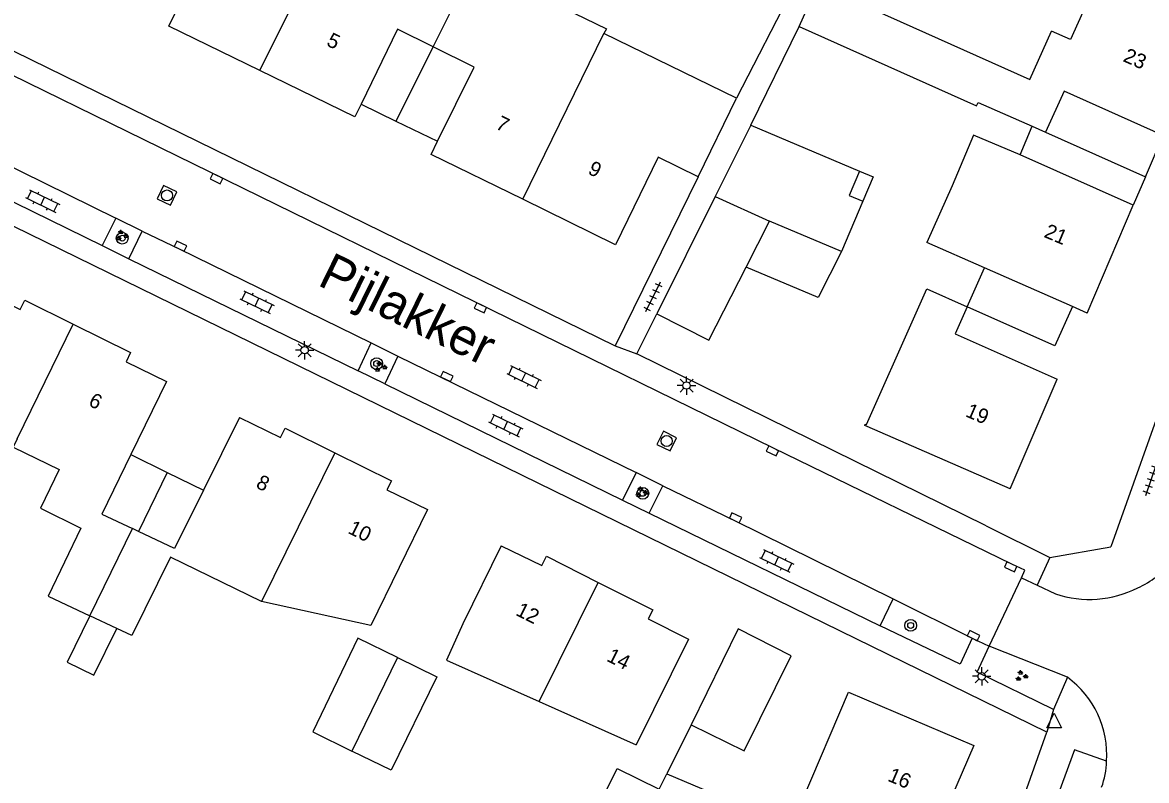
# Model space of a CAD drawing. Extents: x 136000 to 141014, y 402000 to 403500.
# Drawn here: x 138590.4 to 138666.6, y 402379.7 to 402431.1 of the extents above; entities that cross this region are included whole.
import ezdxf

# ---------------------------------------------------------------- set-up
doc = ezdxf.new("R2010")
doc.units = 0
for name, color, linetype in [('gg-afsc-erfafscheiding', 7, 'Continuous'), ('gg-afsc-muur', 7, 'Continuous'), ('gg-anno-huisnummerreeks BGT', 7, 'Continuous'), ('gg-anno-openbare ruimte label', 7, 'Continuous'), ('gg-bbg-bijgebouw', 7, 'Continuous'), ('gg-bbg-gedigitaliseerde bebouwing', 7, 'Continuous'), ('gg-bbg-gedigitaliseerde bijgebouw', 7, 'Continuous'), ('gg-bbg-hoofdgebouw', 7, 'Continuous'), ('gg-bbg-luifel en loopbrug', 7, 'Continuous'), ('gg-bbg-tussenscheiding', 7, 'Continuous'), ('gg-knt-verharding', 7, 'Continuous'), ('gg-knt-verharding nz', 7, 'Continuous'), ('gt-grn-weggrens', 7, 'Continuous'), ('gt-symb-boom', 7, 'Continuous'), ('gt-symb-groenvak', 7, 'Continuous'), ('gt-symb-klinker verharding', 7, 'Continuous'), ('gt-symb-kolk', 7, 'Continuous'), ('gt-symb-lichtmast', 7, 'Continuous'), ('gt-symb-rioolschacht', 7, 'Continuous'), ('gt-symb-tegel verharding', 7, 'Continuous'), ('gt-symb-waterafsluiter', 7, 'Continuous')]:
    doc.layers.add(name, color=color, linetype=linetype)

# ---------------------------------------------------------------- blocks, each defined once
blk = doc.blocks.new('gt0-TEG1')
at = {"layer": 'gt-symb-tegel verharding'}
for p, q in [((-1.125, 0), (1.125, 0)), ((-0.9, -0.25), (-0.9, 0.25)), ((-0.45, -0.25), (-0.45, 0.25)), ((0, -0.25), (0, 0.25)), ((0.45, -0.25), (0.45, 0.25)), ((0.9, -0.25), (0.9, 0.25))]:
    blk.add_line(p, q, dxfattribs=at)
blk = doc.blocks.new('gt0-LMAST')
at = {"layer": 'gt-symb-lichtmast'}
for p, q in [((-0.182, 0.173), (-0.447, 0.438)), ((-0.005, 0.246), (-0.005, 0.621)), ((0.172, 0.173), (0.437, 0.438)), ((-0.255, -0.004), (-0.63, -0.004)), ((-0.182, -0.181), (-0.447, -0.446)), ((-0.005, -0.254), (-0.005, -0.629)), ((0.437, -0.446), (0.172, -0.181)), ((0.245, -0.004), (0.62, -0.004))]:
    blk.add_line(p, q, dxfattribs=at)
blk.add_circle((-0.005, -0.004), 0.25, dxfattribs=at)
blk = doc.blocks.new('gt0-GRVAK')
at = {"layer": 'gt-symb-groenvak'}
for p, q in [((-0.11, 0.189), (-0.228, 0.24)), ((-0.182, 0.153), (0.088, 0.153)), ((-0.091, 0.211), (-0.156, 0.322)), ((-0.047, 0.214), (-0.047, 0.393)), ((-0.004, 0.211), (0.061, 0.322)), ((0.015, 0.189), (0.133, 0.24)), ((0.262, -0.052), (0.197, 0.059)), ((0.305, -0.049), (0.305, 0.13)), ((0.349, -0.052), (0.414, 0.059)), ((-0.245, -0.228), (-0.363, -0.177)), ((-0.318, -0.264), (-0.047, -0.264)), ((-0.226, -0.206), (-0.291, -0.095)), ((-0.183, -0.203), (-0.183, -0.024)), ((-0.139, -0.206), (-0.074, -0.095)), ((-0.12, -0.228), (-0.002, -0.177)), ((0.243, -0.074), (0.125, -0.023)), ((0.17, -0.11), (0.441, -0.11)), ((0.368, -0.074), (0.486, -0.023))]:
    blk.add_line(p, q, dxfattribs=at)
blk = doc.blocks.new('gt0-KOLK')
at = {"layer": 'gt-symb-kolk'}
blk.add_lwpolyline([(0, 0), (0.375, 0), (0.375, 0.4), (-0.375, 0.4), (-0.375, 0), (0, 0)], dxfattribs=at)
blk = doc.blocks.new('gt0-BOOM')
at = {"layer": 'gt-symb-boom'}
for radius in [0.4, 0.2]:
    blk.add_circle((0, 0), radius, dxfattribs=at)
blk = doc.blocks.new('gt0-WAFSL')
at = {"layer": 'gt-symb-waterafsluiter'}
for p, q in [((-0.5, -0.333), (0, 0.667)), ((0, 0.667), (0.5, -0.333)), ((0.5, -0.333), (-0.5, -0.333))]:
    blk.add_line(p, q, dxfattribs=at)
blk = doc.blocks.new('gt0-KL1')
at = {"layer": 'gt-symb-klinker verharding'}
for p, q in [((-1.15, 0.3), (1.15, 0.3)), ((-1, -0.3), (-1, 0.3)), ((-0.5, 0.3), (-0.5, 0.45)), ((0, -0.3), (0, 0.3)), ((0.5, 0.3), (0.5, 0.45)), ((1, -0.3), (1, 0.3)), ((-1.15, -0.3), (1.15, -0.3)), ((-0.5, -0.45), (-0.5, -0.3)), ((0.5, -0.45), (0.5, -0.3))]:
    blk.add_line(p, q, dxfattribs=at)
blk = doc.blocks.new('gt0-RS')
at = {"layer": 'gt-symb-rioolschacht'}
blk.add_lwpolyline([(-0.5, -0.5), (0.5, -0.5), (0.5, 0.5), (-0.5, 0.5)], close=True, dxfattribs=at)
blk.add_circle((0, 0), 0.375, dxfattribs=at)

msp = doc.modelspace()

# ---------------------------------------------------------------- linework, layer by layer
at = {"layer": 'gg-afsc-erfafscheiding'}
for p, q in [((138632.028, 402408.605), (138633.38, 402411.32)), ((138655.699, 402396.947), (138632.028, 402408.605))]:
    msp.add_line(p, q, dxfattribs=at)
msp.add_lwpolyline([(138627.016, 402441.199), (138642.631, 402433.489), (138638.777, 402425.943)], dxfattribs=at)
at = {"layer": 'gg-afsc-muur'}
for p, q in [((138639.753, 402424.12), (138643.03, 402430.813)), ((138635.694, 402383.438), (138634.055, 402380.112))]:
    msp.add_line(p, q, dxfattribs=at)
at = {"layer": 'gg-bbg-bijgebouw'}
for p, q in [((138639.753, 402424.12), (138637.339, 402419.272)), ((138637.339, 402419.272), (138633.38, 402411.32)), ((138639.426, 402414.486), (138641.01, 402417.607)), ((138636.912, 402409.534), (138639.426, 402414.486)), ((138633.38, 402411.32), (138636.912, 402409.534)), ((138638.88, 402389.96), (138635.694, 402383.438)), ((138642.48, 402388.12), (138638.88, 402389.96))]:
    msp.add_line(p, q, dxfattribs=at)
for points in [[(138635.694, 402383.438), (138639.297, 402381.678), (138642.48, 402388.12)], [(138632.539, 402377.08), (138630.502, 402372.924), (138627.633, 402374.349), (138630.68, 402380.482), (138633.53, 402379.07)]]:
    msp.add_lwpolyline(points, dxfattribs=at)
at = {"layer": 'gg-bbg-gedigitaliseerde bebouwing'}
for p, q in [((138638.777, 402425.943), (138629.793, 402430.333)), ((138658.673, 402427.228), (138660.132, 402430.497)), ((138636.174, 402420.617), (138638.777, 402425.943)), ((138665.661, 402418.703), (138658.008, 402422.107)), ((138653.398, 402420.014), (138651.675, 402416.152)), ((138654.426, 402411.787), (138653.612, 402409.96)), ((138647.585, 402403.811), (138650.872, 402411.182)), ((138653.612, 402409.96), (138660.52, 402406.88)), ((138625.406, 402385.01), (138631.974, 402382.08))]:
    msp.add_line(p, q, dxfattribs=at)
for points in [[(138623.431, 402433.84), (138629.954, 402430.662), (138629.793, 402430.333)], [(138671.1, 402430.64), (138663.297, 402434.125), (138661.423, 402429.922), (138660.132, 402430.497)], [(138658.008, 402422.107), (138654.848, 402423.443), (138653.398, 402420.014)], [(138650.872, 402411.182), (138651.686, 402413.009), (138654.426, 402411.787)], [(138590.014, 402402.851), (138589.738, 402402.285), (138592.862, 402400.76), (138591.579, 402398.132), (138594.326, 402396.791), (138592.103, 402392.159), (138594.942, 402390.831)], [(138617.82, 402398.04), (138613.982, 402390.18), (138606.562, 402391.802)], [(138622.82, 402395.58), (138620.227, 402390.296), (138619.12, 402387.814), (138625.406, 402385.01)], [(138606.562, 402391.802), (138600.393, 402394.814), (138597.773, 402389.506), (138596.754, 402389.983)]]:
    msp.add_lwpolyline(points, dxfattribs=at)
at = {"layer": 'gg-bbg-gedigitaliseerde bijgebouw'}
for p, q in [((138639.753, 402424.12), (138647.121, 402421.004)), ((138647.341, 402418.957), (138645.897, 402415.541)), ((138645.897, 402415.541), (138641.01, 402417.607))]:
    msp.add_line(p, q, dxfattribs=at)
for points in [[(138647.121, 402421.004), (138646.42, 402419.346), (138647.341, 402418.957)], [(138594.942, 402390.831), (138593.407, 402387.686), (138595.204, 402386.808), (138596.754, 402389.983)], [(138615.783, 402388.008), (138613.105, 402389.322), (138610.048, 402382.964), (138612.701, 402381.662)], [(138615.783, 402388.008), (138618.461, 402386.694), (138615.353, 402380.361), (138612.701, 402381.662)]]:
    msp.add_lwpolyline(points, dxfattribs=at)
at = {"layer": 'gg-bbg-hoofdgebouw'}
for p, q in [((138643.03, 402430.813), (138644.303, 402433.658)), ((138644.303, 402433.658), (138658.673, 402427.228)), ((138658.826, 402424.042), (138659.737, 402423.639)), ((138662.56, 402411.37), (138665.661, 402418.703)), ((138655.588, 402414.433), (138651.675, 402416.152)), ((138661.553, 402411.812), (138655.588, 402414.433)), ((138662.56, 402411.37), (138661.553, 402411.812)), ((138600.14, 402406.73), (138597.719, 402401.77)), ((138657.32, 402399.46), (138660.52, 402406.88)), ((138605.08, 402404.29), (138602.644, 402399.366)), ((138657.32, 402399.46), (138647.645, 402403.676)), ((138598.227, 402396.564), (138597.819, 402396.758)), ((138635.52, 402389.26), (138631.974, 402382.08)), ((138633.53, 402379.07), (138634.055, 402380.112))]:
    msp.add_line(p, q, dxfattribs=at)
for points in [[(138606.452, 402427.832), (138600.28, 402430.84), (138603.17, 402436.77), (138600.54, 402438.082)], [(138618.205, 402429.429), (138615.79, 402430.63), (138613.32, 402425.552)], [(138643.03, 402430.813), (138651.602, 402426.976), (138655.059, 402425.428), (138655.164, 402425.662), (138658.826, 402424.042)], [(138618.511, 402423.027), (138620.98, 402428.05), (138618.205, 402429.429)], [(138613.32, 402425.552), (138612.9, 402424.69), (138606.452, 402427.832)], [(138667.698, 402423.419), (138660.983, 402426.438), (138659.737, 402423.639)], [(138624.282, 402419.089), (138618.07, 402422.13), (138618.511, 402423.027)], [(138636.174, 402420.617), (138633.47, 402421.94), (138630.57, 402416.01), (138624.282, 402419.089)], [(138587.42, 402412.99), (138590.21, 402411.61), (138590.52, 402412.24), (138593.807, 402410.62)], [(138593.807, 402410.62), (138597.7, 402408.7), (138597.39, 402408.07), (138600.14, 402406.73)], [(138605.08, 402404.29), (138607.87, 402402.94), (138608.18, 402403.57), (138611.544, 402401.902)], [(138647.645, 402403.676), (138647.471, 402403.752), (138647.511, 402403.844), (138647.585, 402403.811)], [(138597.719, 402401.77), (138595.751, 402397.739), (138597.819, 402396.758)], [(138611.544, 402401.902), (138615.38, 402400), (138615.06, 402399.38), (138617.82, 402398.04)], [(138602.644, 402399.366), (138600.682, 402395.4), (138598.227, 402396.564)], [(138622.82, 402395.58), (138625.57, 402394.24), (138625.89, 402394.87), (138629.406, 402393.1)], [(138629.406, 402393.1), (138633.1, 402391.24), (138632.78, 402390.62), (138635.52, 402389.26)], [(138651.7, 402374.7), (138643.236, 402378.271), (138646.37, 402385.65)], [(138646.37, 402385.65), (138654.87, 402382.04), (138651.7, 402374.7)], [(138634.055, 402380.112), (138641.27, 402377.051), (138640.051, 402374.194), (138649.72, 402370.09)]]:
    msp.add_lwpolyline(points, dxfattribs=at)
at = {"layer": 'gg-bbg-luifel en loopbrug'}
for p, q in [((138618.205, 402429.429), (138615.685, 402424.402)), ((138613.32, 402425.552), (138615.685, 402424.402)), ((138615.685, 402424.402), (138618.511, 402423.027)), ((138658.008, 402422.107), (138658.826, 402424.042)), ((138659.737, 402423.639), (138666.515, 402420.621)), ((138666.515, 402420.621), (138667.698, 402423.419)), ((138666.515, 402420.621), (138665.661, 402418.703)), ((138654.426, 402411.787), (138655.588, 402414.433)), ((138597.719, 402401.77), (138600.181, 402400.568)), ((138600.181, 402400.568), (138598.227, 402396.564)), ((138600.181, 402400.568), (138602.644, 402399.366))]:
    msp.add_line(p, q, dxfattribs=at)
for points in [[(138647.121, 402421.004), (138648.042, 402420.615), (138647.341, 402418.957)], [(138645.897, 402415.541), (138644.312, 402412.42), (138639.426, 402414.486)], [(138661.553, 402411.812), (138660.361, 402409.14), (138654.426, 402411.787)]]:
    msp.add_lwpolyline(points, dxfattribs=at)
at = {"layer": 'gg-bbg-tussenscheiding'}
for p, q in [((138618.205, 402429.429), (138621.008, 402435.021)), ((138624.282, 402419.089), (138629.793, 402430.333)), ((138637.339, 402419.272), (138641.01, 402417.607)), ((138590.014, 402402.851), (138593.807, 402410.62)), ((138611.544, 402401.902), (138606.562, 402391.802)), ((138594.942, 402390.831), (138597.819, 402396.758)), ((138625.406, 402385.01), (138629.406, 402393.1)), ((138596.754, 402389.983), (138594.942, 402390.831)), ((138615.783, 402388.008), (138612.701, 402381.662))]:
    msp.add_line(p, q, dxfattribs=at)
msp.add_lwpolyline([(138606.452, 402427.832), (138610.155, 402435.288), (138612.171, 402439.382)], dxfattribs=at)
at = {"layer": 'gg-knt-verharding'}
for p, q in [((138681.22, 402443.62), (138664.157, 402395.513)), ((138574.303, 402436.712), (138630.561, 402409.139)), ((138659.81, 402382.94), (138567.858, 402427.966)), ((138585.097, 402421.178), (138595.759, 402415.957)), ((138636.174, 402420.617), (138630.561, 402409.139)), ((138596.698, 402417.817), (138595.759, 402415.957)), ((138598.492, 402416.933), (138596.698, 402417.817)), ((138597.568, 402415.061), (138598.492, 402416.933)), ((138595.759, 402415.957), (138597.568, 402415.061)), ((138597.568, 402415.061), (138613.12, 402407.445)), ((138613.12, 402407.445), (138614.015, 402409.351)), ((138614.015, 402409.351), (138615.818, 402408.459)), ((138615.818, 402408.459), (138614.928, 402406.575)), ((138614.928, 402406.575), (138613.12, 402407.445)), ((138614.928, 402406.575), (138631.057, 402398.682)), ((138631.966, 402400.555), (138631.057, 402398.682)), ((138633.775, 402399.662), (138631.966, 402400.555)), ((138632.852, 402397.789), (138633.775, 402399.662)), ((138631.057, 402398.682), (138632.852, 402397.789)), ((138632.852, 402397.789), (138648.509, 402390.154)), ((138655.699, 402396.947), (138660.019, 402394.794)), ((138660.019, 402394.794), (138664.157, 402395.513)), ((138655.902, 402388.783), (138658.094, 402393.414)), ((138658.094, 402393.414), (138659.152, 402392.914)), ((138659.152, 402392.914), (138660.412, 402392.319)), ((138648.509, 402390.154), (138649.389, 402391.977)), ((138649.389, 402391.977), (138654.753, 402389.311)), ((138654.753, 402389.311), (138655.902, 402388.783)), ((138661.213, 402386.664), (138655.902, 402388.783)), ((138661.213, 402386.664), (138660.26, 402384.475))]:
    msp.add_line(p, q, dxfattribs=at)
for points in [[(138658.094, 402393.414), (138658.336, 402393.921), (138657.451, 402394.331), (138641.295, 402402.201), (138583.966, 402430.305), (138578.044, 402433.173)], [(138654.753, 402389.311), (138653.946, 402387.555), (138648.509, 402390.154)], [(138660.26, 402384.475), (138655.088, 402387.002), (138655.902, 402388.783)], [(138635.39, 402320.16), (138637.84, 402321.05), (138659.81, 402382.94)], [(138663.87, 402380.964), (138661.682, 402381.738), (138657.608, 402370.597), (138659.864, 402369.859)]]:
    msp.add_lwpolyline(points, dxfattribs=at)
for centre, radius, start, end in [((138662.721, 402399.685), 7.68, 295.09854, 317.28406), ((138662.703, 402399.194), 7.247, 251.56985, 296.87489), ((138657.342, 402381.39), 6.542, 356.26349, 53.72076), ((138658.186, 402381.148), 5.687, 340.02944, 358.14149)]:
    msp.add_arc(centre, radius, start, end, dxfattribs=at)
at = {"layer": 'gg-knt-verharding nz'}
for p, q in [((138586.024, 402423.056), (138596.698, 402417.817)), ((138615.818, 402408.459), (138631.966, 402400.555))]:
    msp.add_line(p, q, dxfattribs=at)
for points in [[(138598.492, 402416.933), (138600.997, 402415.731), (138614.015, 402409.351)], [(138633.775, 402399.662), (138638.631, 402397.304), (138649.389, 402391.977)]]:
    msp.add_lwpolyline(points, dxfattribs=at)
at = {"layer": 'gt-grn-weggrens'}
for p, q in [((138630.561, 402409.139), (138632.028, 402408.605)), ((138660.019, 402394.794), (138659.152, 402392.914)), ((138660.26, 402384.475), (138659.81, 402382.94))]:
    msp.add_line(p, q, dxfattribs=at)

# ---------------------------------------------------------------- block references
at = {"layer": 'gt-symb-boom'}
for p in [(138597.128, 402416.453), (138614.381, 402407.945), (138632.424, 402399.146), (138650.586, 402390.184)]:
    msp.add_blockref('gt0-BOOM', p, dxfattribs=at)
at = {"layer": 'gt-symb-groenvak'}
for p in [(138597.082, 402416.636), (138614.63, 402407.725), (138632.316, 402399.225), (138658.089, 402386.749)]:
    msp.add_blockref('gt0-GRVAK', p, dxfattribs=at)
at = {"layer": 'gt-symb-klinker verharding'}
for p, rotation in [((138591.736, 402418.967), -26.103824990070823), ((138606.268, 402412.112), -26.103824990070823), ((138624.364, 402407.039), -26.1038249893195), ((138623.13, 402403.749), -26.103824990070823), ((138641.501, 402394.564), -26.103824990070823)]:
    msp.add_blockref('gt0-KL1', p, dxfattribs=dict(at, rotation=rotation))
at = {"layer": 'gt-symb-kolk'}
for p, rotation in [((138603.607, 402420.676), 153.89617501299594), ((138600.997, 402415.731), -25.591424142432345), ((138621.501, 402411.907), 153.8961750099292), ((138619.054, 402406.886), -25.92418551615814), ((138641.295, 402402.201), 154.0242853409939), ((138638.631, 402397.304), -25.899148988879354), ((138657.451, 402394.331), 155.10079947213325), ((138654.753, 402389.311), -26.41137489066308)]:
    msp.add_blockref('gt0-KOLK', p, dxfattribs=dict(at, rotation=rotation))
at = {"layer": 'gt-symb-lichtmast'}
for p in [(138609.502, 402408.855), (138635.393, 402406.457), (138655.406, 402386.733)]:
    msp.add_blockref('gt0-LMAST', p, dxfattribs=at)
at = {"layer": 'gt-symb-rioolschacht'}
for p, rotation in [((138600.167, 402419.352), -115.33527699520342), ((138634.047, 402402.691), -116.36005820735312)]:
    msp.add_blockref('gt0-RS', p, dxfattribs=dict(at, rotation=rotation))
at = {"layer": 'gt-symb-tegel verharding'}
for p, rotation in [((138633.102, 402412.465), -115.89914898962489), ((138666.888, 402400.052), 70.96692019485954)]:
    msp.add_blockref('gt0-TEG1', p, dxfattribs=dict(at, rotation=rotation))
at = {"layer": 'gt-symb-waterafsluiter'}
msp.add_blockref('gt0-WAFSL', (138660.308, 402383.563), dxfattribs=at)

# ---------------------------------------------------------------- texts
at = {"layer": 'gg-anno-huisnummerreeks BGT'}
for s, rotation, p in [('5', 334, (138610.913, 402429.552)), ('23', 336.2, (138664.924, 402428.478)), ('7', 333.9, (138622.382, 402423.916)), ('9', 333.9, (138628.637, 402420.854)), ('21', 337.1, (138659.564, 402416.55)), ('6', 333.8, (138594.778, 402405.123)), ('19', 336.7, (138654.241, 402404.384)), ('8', 333.6, (138606.13, 402399.564)), ('10', 333.6, (138612.368, 402396.471)), ('12', 333.3, (138623.745, 402390.911)), ('14', 333.3, (138629.913, 402387.805)), ('16', 337, (138648.967, 402379.658))]:
    msp.add_text(s, height=1, rotation=rotation, dxfattribs=at).set_placement(p)
at = {"layer": 'gg-anno-openbare ruimte label'}
msp.add_text('Pijlakker', height=2.5, rotation=333.9, dxfattribs=at).set_placement((138610.29, 402413.307))

doc.saveas('drawing.dxf')
